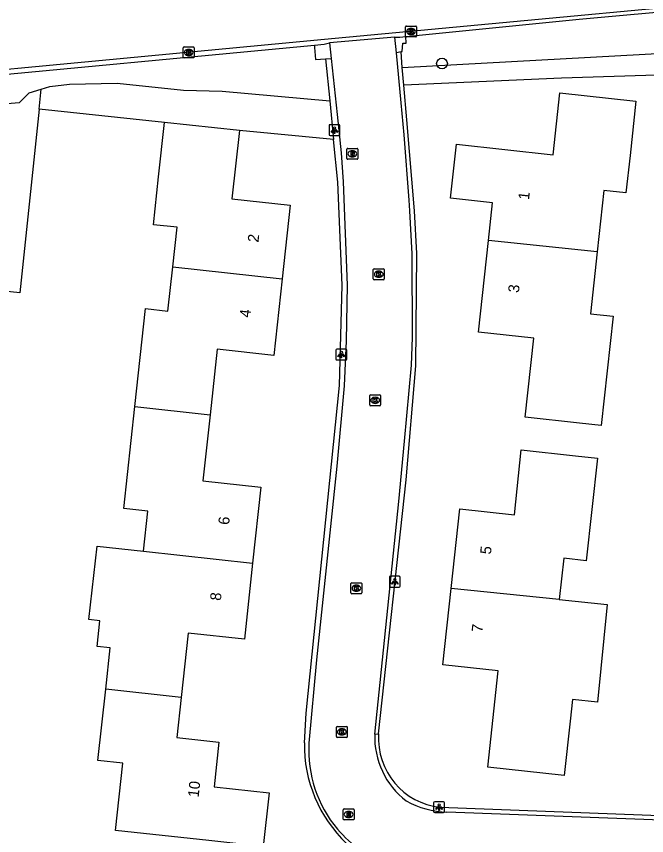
# Model space of a CAD drawing. Extents: x 162157 to 163165, y 378998 to 380775.
# Drawn here: x 162336.8 to 162394.4, y 380558 to 380633 of the extents above; entities that cross this region are included whole.
import ezdxf

# ---------------------------------------------------------------- set-up
doc = ezdxf.new("R2010")
doc.units = 0
for name, color, linetype in [('IMGEO_Berm_groen', 7, 'Continuous'), ('IMGEO_Boom', 7, 'Continuous'), ('IMGEO_Brandkraan', 7, 'Continuous'), ('IMGEO_Groenvoorziening', 7, 'Continuous'), ('IMGEO_Kolk', 7, 'Continuous'), ('IMGEO_Lichtpunt', 7, 'Continuous'), ('IMGEO_Pand', 7, 'Continuous'), ('IMGEO_Pand_nummerreeks', 7, 'Continuous'), ('IMGEO_Rijbaan_lokaal_gesloten', 7, 'Continuous'), ('IMGEO_Rijbaan_lokaal_open', 7, 'Continuous'), ('IMGEO_Rioolput', 7, 'Continuous')]:
    doc.layers.add(name, color=color, linetype=linetype)

msp = doc.modelspace()

# ---------------------------------------------------------------- linework, layer by layer
at = {"layer": 'IMGEO_Berm_groen'}
msp.add_lwpolyline([(162372.074, 380628.336), (162431.524, 380631.596)], dxfattribs=at)
at = {"layer": 'IMGEO_Boom'}
msp.add_circle((162375.705, 380628.684), 0.489, dxfattribs=at)
at = {"layer": 'IMGEO_Brandkraan'}
for p, q in [((162367.004, 380619.999), (162367.004, 380620.851)), ((162367.079, 380620.925), (162367.931, 380620.925)), ((162367.492, 380620.705), (162367.517, 380620.705)), ((162368.005, 380620.851), (162368.005, 380619.999)), ((162367.931, 380619.925), (162367.079, 380619.925)), ((162367.515, 380620.145), (162367.49, 380620.145))]:
    msp.add_line(p, q, dxfattribs=at)
for points in [[(162367.004, 380619.999), (162367.004, 380620.851)], [(162367.079, 380620.925), (162367.931, 380620.925)], [(162367.352, 380620.625), (162367.352, 380620.225), (162367.565, 380620.225)], [(162367.583, 380620.625), (162367.352, 380620.625)], [(162368.005, 380620.851), (162368.005, 380619.999)], [(162367.931, 380619.925), (162367.079, 380619.925)], [(162367.531, 380620.544), (162367.477, 380620.544), (162367.477, 380620.468)], [(162367.477, 380620.468), (162367.53, 380620.468)], [(162367.539, 380620.392), (162367.477, 380620.392), (162367.477, 380620.311)], [(162367.477, 380620.311), (162367.539, 380620.311)]]:
    msp.add_lwpolyline(points, dxfattribs=at)
for centre, radius, start, end in [((162367.081, 380620.849), 0.0765, 91.55205, 178.44795), ((162367.081, 380620.849), 0.0765, 91.55205, 178.44795), ((162367.587, 380620.48), 0.145, 59.4692, 91.53667), ((162367.929, 380620.849), 0.0765, 1.55205, 88.44795), ((162367.929, 380620.849), 0.0765, 1.55205, 88.44795), ((162367.081, 380620.001), 0.0765, 181.55205, 268.44795), ((162367.081, 380620.001), 0.0765, 181.55205, 268.44795), ((162367.532, 380620.506), 0.0379, 267.82845, 90.93552), ((162367.54, 380620.351), 0.0404, 269.87594, 90.50774), ((162367.571, 380620.476), 0.251, 268.66757, 293.53466), ((162367.612, 380620.527), 0.0922, 285.51372, 58.15012), ((162367.617, 380620.335), 0.105, 301.31148, 78.98903), ((162367.929, 380620.001), 0.0765, 271.55205, 358.44795), ((162367.929, 380620.001), 0.0765, 271.55205, 358.44795)]:
    msp.add_arc(centre, radius, start, end, dxfattribs=at)
for centre, major_axis, ratio, start_param, end_param in [((162367.491, 380620.425), (-0.387, 0.002), 0.722429, 4.712389, 7.853982), ((162367.516, 380620.425), (-0.39, 0.002), 0.717154, 1.570796, 4.712389)]:
    msp.add_ellipse(centre, major_axis=major_axis, ratio=ratio, start_param=start_param, end_param=end_param, dxfattribs=at)
at = {"layer": 'IMGEO_Groenvoorziening'}
for points in [[(162431.222, 380630.555), (162403.012, 380627.88), (162386.622, 380627.333), (162372.211, 380626.709)], [(162329.764, 380627.128), (162330.857, 380624.636), (162337.051, 380625.119), (162337.938, 380625.997), (162339.039, 380626.343)], [(162339.039, 380626.343), (162339.815, 380626.586), (162341.617, 380626.806), (162345.997, 380626.891), (162352.053, 380626.245), (162355.582, 380626.151), (162365.438, 380625.273)], [(162338.841, 380624.519), (162339.039, 380626.343)], [(162338.841, 380624.519), (162337.095, 380607.712), (162306.19, 380611.044)], [(162350.324, 380623.294), (162338.841, 380624.519)], [(162365.785, 380621.722), (162357.166, 380622.548)]]:
    msp.add_lwpolyline(points, dxfattribs=at)
at = {"layer": 'IMGEO_Kolk'}
for p, q in [((162372.371, 380631.193), (162372.371, 380632.045)), ((162372.446, 380632.119), (162373.298, 380632.119)), ((162372.859, 380631.899), (162372.884, 380631.899)), ((162373.372, 380632.045), (162373.372, 380631.193)), ((162373.298, 380631.119), (162372.446, 380631.119)), ((162372.882, 380631.339), (162372.857, 380631.339)), ((162352.036, 380629.276), (162352.036, 380630.128)), ((162352.111, 380630.202), (162352.963, 380630.202)), ((162352.524, 380629.982), (162352.549, 380629.982)), ((162353.037, 380630.128), (162353.037, 380629.276)), ((162352.963, 380629.202), (162352.111, 380629.202)), ((162352.547, 380629.422), (162352.522, 380629.422)), ((162369.421, 380608.979), (162369.421, 380609.831)), ((162369.496, 380609.905), (162370.348, 380609.905)), ((162369.909, 380609.685), (162369.934, 380609.685)), ((162370.422, 380609.831), (162370.422, 380608.979)), ((162370.348, 380608.905), (162369.496, 380608.905)), ((162369.932, 380609.125), (162369.907, 380609.125)), ((162369.091, 380597.448), (162369.091, 380598.3)), ((162369.166, 380598.374), (162370.018, 380598.374)), ((162369.579, 380598.154), (162369.604, 380598.154)), ((162370.092, 380598.3), (162370.092, 380597.448)), ((162370.018, 380597.374), (162369.166, 380597.374)), ((162369.602, 380597.594), (162369.577, 380597.594)), ((162367.374, 380580.251), (162367.374, 380581.103)), ((162367.449, 380581.177), (162368.301, 380581.177)), ((162367.862, 380580.957), (162367.887, 380580.957)), ((162368.375, 380581.103), (162368.375, 380580.251)), ((162368.301, 380580.177), (162367.449, 380580.177)), ((162367.885, 380580.397), (162367.86, 380580.397)), ((162366.043, 380567.106), (162366.043, 380567.958)), ((162366.118, 380568.032), (162366.97, 380568.032)), ((162366.531, 380567.812), (162366.556, 380567.812)), ((162367.044, 380567.958), (162367.044, 380567.106)), ((162366.97, 380567.032), (162366.118, 380567.032)), ((162366.554, 380567.252), (162366.529, 380567.252))]:
    msp.add_line(p, q, dxfattribs=at)
for points in [[(162372.371, 380631.193), (162372.371, 380632.045)], [(162372.446, 380632.119), (162373.298, 380632.119)], [(162373.372, 380632.045), (162373.372, 380631.193)], [(162373.298, 380631.119), (162372.446, 380631.119)], [(162372.692, 380631.819), (162372.815, 380631.819), (162372.815, 380631.668), (162372.945, 380631.819), (162373.109, 380631.819), (162372.963, 380631.668), (162373.116, 380631.419), (162372.964, 380631.419), (162372.879, 380631.583), (162372.815, 380631.516), (162372.815, 380631.419), (162372.692, 380631.419), (162372.692, 380631.819)], [(162352.036, 380629.276), (162352.036, 380630.128)], [(162352.111, 380630.202), (162352.963, 380630.202)], [(162352.357, 380629.902), (162352.48, 380629.902), (162352.48, 380629.751), (162352.61, 380629.902), (162352.774, 380629.902), (162352.628, 380629.751), (162352.781, 380629.502), (162352.629, 380629.502), (162352.544, 380629.666), (162352.48, 380629.599), (162352.48, 380629.502), (162352.357, 380629.502), (162352.357, 380629.902)], [(162353.037, 380630.128), (162353.037, 380629.276)], [(162352.963, 380629.202), (162352.111, 380629.202)], [(162369.421, 380608.979), (162369.421, 380609.831)], [(162369.496, 380609.905), (162370.348, 380609.905)], [(162369.742, 380609.605), (162369.865, 380609.605), (162369.865, 380609.454), (162369.995, 380609.605), (162370.159, 380609.605), (162370.013, 380609.454), (162370.166, 380609.205), (162370.014, 380609.205), (162369.929, 380609.369), (162369.865, 380609.302), (162369.865, 380609.205), (162369.742, 380609.205), (162369.742, 380609.605)], [(162370.422, 380609.831), (162370.422, 380608.979)], [(162370.348, 380608.905), (162369.496, 380608.905)], [(162369.091, 380597.448), (162369.091, 380598.3)], [(162369.166, 380598.374), (162370.018, 380598.374)], [(162370.092, 380598.3), (162370.092, 380597.448)], [(162370.018, 380597.374), (162369.166, 380597.374)], [(162369.412, 380598.074), (162369.535, 380598.074), (162369.535, 380597.923), (162369.665, 380598.074), (162369.829, 380598.074), (162369.683, 380597.923), (162369.836, 380597.674), (162369.684, 380597.674), (162369.599, 380597.838), (162369.535, 380597.771), (162369.535, 380597.674), (162369.412, 380597.674), (162369.412, 380598.074)], [(162367.374, 380580.251), (162367.374, 380581.103)], [(162367.449, 380581.177), (162368.301, 380581.177)], [(162368.375, 380581.103), (162368.375, 380580.251)], [(162368.301, 380580.177), (162367.449, 380580.177)], [(162367.695, 380580.877), (162367.818, 380580.877), (162367.818, 380580.726), (162367.948, 380580.877), (162368.112, 380580.877), (162367.966, 380580.726), (162368.119, 380580.477), (162367.967, 380580.477), (162367.882, 380580.641), (162367.818, 380580.574), (162367.818, 380580.477), (162367.695, 380580.477), (162367.695, 380580.877)], [(162366.043, 380567.106), (162366.043, 380567.958)], [(162366.118, 380568.032), (162366.97, 380568.032)], [(162366.364, 380567.732), (162366.487, 380567.732), (162366.487, 380567.581), (162366.617, 380567.732), (162366.781, 380567.732), (162366.635, 380567.581), (162366.788, 380567.332), (162366.636, 380567.332), (162366.551, 380567.496), (162366.487, 380567.429), (162366.487, 380567.332), (162366.364, 380567.332), (162366.364, 380567.732)], [(162367.044, 380567.958), (162367.044, 380567.106)], [(162366.97, 380567.032), (162366.118, 380567.032)]]:
    msp.add_lwpolyline(points, dxfattribs=at)
for centre, start, end in [((162372.448, 380632.043), 91.55205, 178.44795), ((162372.448, 380632.043), 91.55205, 178.44795), ((162373.296, 380632.043), 1.55205, 88.44795), ((162373.296, 380632.043), 1.55205, 88.44795), ((162372.448, 380631.195), 181.55205, 268.44795), ((162372.448, 380631.195), 181.55205, 268.44795), ((162373.296, 380631.195), 271.55205, 358.44795), ((162373.296, 380631.195), 271.55205, 358.44795), ((162352.113, 380630.126), 91.55205, 178.44795), ((162352.113, 380630.126), 91.55205, 178.44795), ((162352.961, 380630.126), 1.55205, 88.44795), ((162352.961, 380630.126), 1.55205, 88.44795), ((162352.113, 380629.278), 181.55205, 268.44795), ((162352.113, 380629.278), 181.55205, 268.44795), ((162352.961, 380629.278), 271.55205, 358.44795), ((162352.961, 380629.278), 271.55205, 358.44795), ((162369.498, 380609.829), 91.55205, 178.44795), ((162369.498, 380609.829), 91.55205, 178.44795), ((162370.346, 380609.829), 1.55205, 88.44795), ((162370.346, 380609.829), 1.55205, 88.44795), ((162369.498, 380608.981), 181.55205, 268.44795), ((162369.498, 380608.981), 181.55205, 268.44795), ((162370.346, 380608.981), 271.55205, 358.44795), ((162370.346, 380608.981), 271.55205, 358.44795), ((162369.168, 380598.298), 91.55205, 178.44795), ((162369.168, 380598.298), 91.55205, 178.44795), ((162370.016, 380598.298), 1.55205, 88.44795), ((162370.016, 380598.298), 1.55205, 88.44795), ((162369.168, 380597.45), 181.55205, 268.44795), ((162369.168, 380597.45), 181.55205, 268.44795), ((162370.016, 380597.45), 271.55205, 358.44795), ((162370.016, 380597.45), 271.55205, 358.44795), ((162367.451, 380581.101), 91.55205, 178.44795), ((162367.451, 380581.101), 91.55205, 178.44795), ((162368.299, 380581.101), 1.55205, 88.44795), ((162368.299, 380581.101), 1.55205, 88.44795), ((162367.451, 380580.253), 181.55205, 268.44795), ((162367.451, 380580.253), 181.55205, 268.44795), ((162368.299, 380580.253), 271.55205, 358.44795), ((162368.299, 380580.253), 271.55205, 358.44795), ((162366.12, 380567.956), 91.55205, 178.44795), ((162366.12, 380567.956), 91.55205, 178.44795), ((162366.968, 380567.956), 1.55205, 88.44795), ((162366.968, 380567.956), 1.55205, 88.44795), ((162366.12, 380567.108), 181.55205, 268.44795), ((162366.12, 380567.108), 181.55205, 268.44795), ((162366.968, 380567.108), 271.55205, 358.44795), ((162366.968, 380567.108), 271.55205, 358.44795)]:
    msp.add_arc(centre, 0.0765, start, end, dxfattribs=at)
for centre, major_axis, ratio, start_param, end_param in [((162372.858, 380631.619), (-0.387, 0.002), 0.722429, 4.712389, 7.853982), ((162372.883, 380631.619), (-0.39, 0.002), 0.717154, 1.570796, 4.712389), ((162352.523, 380629.702), (-0.387, 0.002), 0.722429, 4.712389, 7.853982), ((162352.548, 380629.702), (-0.39, 0.002), 0.717154, 1.570796, 4.712389), ((162369.908, 380609.405), (-0.387, 0.002), 0.722429, 4.712389, 7.853982), ((162369.933, 380609.405), (-0.39, 0.002), 0.717154, 1.570796, 4.712389), ((162369.578, 380597.874), (-0.387, 0.002), 0.722429, 4.712389, 7.853982), ((162369.603, 380597.874), (-0.39, 0.002), 0.717154, 1.570796, 4.712389), ((162367.861, 380580.677), (-0.387, 0.002), 0.722429, 4.712389, 7.853982), ((162367.886, 380580.677), (-0.39, 0.002), 0.717154, 1.570796, 4.712389), ((162366.53, 380567.532), (-0.387, 0.002), 0.722429, 4.712389, 7.853982), ((162366.555, 380567.532), (-0.39, 0.002), 0.717154, 1.570796, 4.712389)]:
    msp.add_ellipse(centre, major_axis=major_axis, ratio=ratio, start_param=start_param, end_param=end_param, dxfattribs=at)
at = {"layer": 'IMGEO_Lichtpunt'}
for p, q in [((162365.37, 380622.996), (162365.37, 380622.189)), ((162365.37, 380622.996), (162365.37, 380622.189)), ((162366.272, 380623.091), (162365.464, 380623.091)), ((162366.272, 380623.091), (162365.464, 380623.091)), ((162366.366, 380622.189), (162366.366, 380622.996)), ((162366.366, 380622.189), (162366.366, 380622.996)), ((162365.464, 380622.095), (162366.272, 380622.095)), ((162365.464, 380622.095), (162366.272, 380622.095)), ((162365.997, 380602.465), (162365.997, 380601.658)), ((162365.997, 380602.465), (162365.997, 380601.658)), ((162366.899, 380602.56), (162366.091, 380602.56)), ((162366.899, 380602.56), (162366.091, 380602.56)), ((162366.993, 380601.658), (162366.993, 380602.465)), ((162366.993, 380601.658), (162366.993, 380602.465)), ((162366.091, 380601.564), (162366.899, 380601.564)), ((162366.091, 380601.564), (162366.899, 380601.564)), ((162370.889, 380581.676), (162370.889, 380580.869)), ((162370.889, 380581.676), (162370.889, 380580.869)), ((162371.791, 380581.771), (162370.983, 380581.771)), ((162371.791, 380581.771), (162370.983, 380581.771)), ((162371.885, 380580.869), (162371.885, 380581.676)), ((162371.885, 380580.869), (162371.885, 380581.676)), ((162370.983, 380580.775), (162371.791, 380580.775)), ((162370.983, 380580.775), (162371.791, 380580.775)), ((162374.942, 380561.051), (162374.942, 380560.244)), ((162374.942, 380561.051), (162374.942, 380560.244)), ((162375.844, 380561.146), (162375.036, 380561.146)), ((162375.844, 380561.146), (162375.036, 380561.146)), ((162375.938, 380560.244), (162375.938, 380561.051)), ((162375.938, 380560.244), (162375.938, 380561.051)), ((162375.036, 380560.15), (162375.844, 380560.15)), ((162375.036, 380560.15), (162375.844, 380560.15))]:
    msp.add_line(p, q, dxfattribs=at)
for points in [[(162365.744, 380622.66), (162365.783, 380622.632), (162365.595, 380622.37), (162365.557, 380622.397), (162365.744, 380622.66)], [(162365.846, 380622.612), (162365.893, 380622.612), (162365.893, 380622.29), (162365.846, 380622.29), (162365.846, 380622.612)], [(162365.956, 380622.632), (162365.994, 380622.659), (162366.181, 380622.397), (162366.142, 380622.369), (162365.956, 380622.632)], [(162366.371, 380602.129), (162366.41, 380602.101), (162366.222, 380601.839), (162366.184, 380601.866), (162366.371, 380602.129)], [(162366.473, 380602.081), (162366.52, 380602.081), (162366.52, 380601.759), (162366.473, 380601.759), (162366.473, 380602.081)], [(162366.583, 380602.101), (162366.621, 380602.128), (162366.808, 380601.866), (162366.769, 380601.838), (162366.583, 380602.101)], [(162371.263, 380581.34), (162371.302, 380581.312), (162371.114, 380581.05), (162371.076, 380581.077), (162371.263, 380581.34)], [(162371.365, 380581.292), (162371.412, 380581.292), (162371.412, 380580.97), (162371.365, 380580.97), (162371.365, 380581.292)], [(162371.475, 380581.312), (162371.513, 380581.339), (162371.7, 380581.077), (162371.661, 380581.049), (162371.475, 380581.312)], [(162375.316, 380560.715), (162375.355, 380560.687), (162375.167, 380560.425), (162375.129, 380560.452), (162375.316, 380560.715)], [(162375.418, 380560.667), (162375.465, 380560.667), (162375.465, 380560.345), (162375.418, 380560.345), (162375.418, 380560.667)], [(162375.528, 380560.687), (162375.566, 380560.714), (162375.753, 380560.452), (162375.714, 380560.424), (162375.528, 380560.687)]]:
    msp.add_lwpolyline(points, dxfattribs=at)
for centre in [(162365.869, 380622.794), (162366.496, 380602.263), (162371.388, 380581.474), (162375.441, 380560.849)]:
    msp.add_circle(centre, 0.0994, dxfattribs=at)
for centre, start, end in [((162365.464, 380622.996), 90, 180), ((162365.464, 380622.996), 90, 180), ((162366.272, 380622.996), 0, 90), ((162366.272, 380622.996), 0, 90), ((162365.464, 380622.189), 180, 270), ((162365.464, 380622.189), 180, 270), ((162366.272, 380622.189), 270, 0), ((162366.272, 380622.189), 270, 360), ((162366.091, 380602.465), 90, 180), ((162366.091, 380602.465), 90, 180), ((162366.899, 380602.465), 0, 90), ((162366.899, 380602.465), 0, 90), ((162366.091, 380601.658), 180, 270), ((162366.091, 380601.658), 180, 270), ((162366.899, 380601.658), 270, 0), ((162366.899, 380601.658), 270, 360), ((162370.983, 380581.676), 90, 180), ((162370.983, 380581.676), 90, 180), ((162371.791, 380581.676), 0, 90), ((162371.791, 380581.676), 0, 90), ((162370.983, 380580.869), 180, 270), ((162370.983, 380580.869), 180, 270), ((162371.791, 380580.869), 270, 0), ((162371.791, 380580.869), 270, 360), ((162375.036, 380561.051), 90, 180), ((162375.036, 380561.051), 90, 180), ((162375.844, 380561.051), 0, 90), ((162375.844, 380561.051), 0, 90), ((162375.036, 380560.244), 180, 270), ((162375.036, 380560.244), 180, 270), ((162375.844, 380560.244), 270, 0), ((162375.844, 380560.244), 270, 360)]:
    msp.add_arc(centre, 0.0946, start, end, dxfattribs=at)
at = {"layer": 'IMGEO_Pand'}
for points in [[(162379.965, 380612.509), (162380.338, 380615.934), (162376.488, 380616.353), (162377.027, 380621.3), (162385.88, 380620.335), (162386.497, 380625.997), (162393.45, 380625.238), (162392.908, 380620.268), (162392.537, 380616.863), (162390.512, 380617.084), (162389.897, 380611.446)], [(162351.078, 380610.083), (162351.473, 380613.702), (162349.304, 380613.939), (162349.782, 380618.324), (162350.324, 380623.294)], [(162357.166, 380622.548), (162350.324, 380623.294)], [(162357.166, 380622.548), (162356.485, 380616.306), (162361.819, 380615.724), (162361.086, 380608.999)], [(162389.897, 380611.446), (162389.281, 380605.792), (162391.351, 380605.566), (162390.261, 380595.572), (162388.274, 380595.788), (162383.303, 380596.329), (162384.092, 380603.566), (162379.05, 380604.115), (162379.965, 380612.509)], [(162389.897, 380611.446), (162379.965, 380612.509)], [(162347.618, 380597.305), (162348.594, 380606.26), (162350.637, 380606.037), (162351.078, 380610.083)], [(162351.078, 380610.083), (162361.086, 380608.999)], [(162361.086, 380608.999), (162360.32, 380601.973), (162355.135, 380602.538), (162354.481, 380596.539)], [(162348.397, 380584.072), (162348.797, 380587.742), (162346.601, 380587.981), (162347.618, 380597.305)], [(162347.618, 380597.305), (162354.481, 380596.539)], [(162354.481, 380596.539), (162353.823, 380590.495), (162359.137, 380589.916), (162358.379, 380582.968)], [(162376.539, 380580.642), (162377.334, 380587.935), (162382.336, 380587.39), (162382.961, 380593.345), (162387.932, 380592.803), (162389.926, 380592.585), (162388.902, 380583.198), (162386.841, 380583.422), (162386.429, 380579.64)], [(162344.939, 380571.431), (162345.353, 380575.228), (162344.144, 380575.361), (162344.404, 380577.707), (162343.409, 380577.817), (162344.152, 380584.541), (162348.397, 380584.072)], [(162348.397, 380584.072), (162358.379, 380582.968)], [(162358.379, 380582.968), (162357.622, 380576.022), (162352.493, 380576.581), (162351.85, 380570.689)], [(162386.429, 380579.64), (162390.83, 380579.194), (162389.924, 380570.253), (162387.651, 380570.501), (162387.436, 380568.526), (162386.894, 380563.555), (162379.885, 380564.319), (162380.845, 380573.122), (162375.779, 380573.674), (162376.539, 380580.642)], [(162386.429, 380579.64), (162376.539, 380580.642)], [(162351.85, 380570.689), (162351.449, 380567.007), (162355.301, 380566.587), (162354.855, 380562.497), (162359.893, 380561.948), (162359.359, 380557.047), (162354.389, 380557.589), (162345.837, 380558.521), (162346.508, 380564.677), (162344.23, 380564.925), (162344.939, 380571.431)], [(162351.85, 380570.689), (162344.939, 380571.431)]]:
    msp.add_lwpolyline(points, dxfattribs=at)
at = {"layer": 'IMGEO_Rijbaan_lokaal_gesloten'}
for points in [[(162437.427, 380637.652), (162415.859, 380635.682), (162364.95, 380630.872), (162308.18, 380625.53)], [(162372.405, 380631.16), (162388.242, 380632.742), (162429.631, 380636.541)], [(162371.399, 380631.11), (162365.42, 380630.567)], [(162371.399, 380631.11), (162371.841, 380631.104), (162372.405, 380631.16)], [(162329.764, 380627.128), (162364.046, 380630.361)], [(162364.046, 380630.361), (162364.931, 380630.444), (162365.42, 380630.567)], [(162369.549, 380567.339), (162371.761, 380588.629), (162372.27, 380594.133), (162372.905, 380601.094), (162373.006, 380603.632), (162372.983, 380611.267), (162372.753, 380615.215), (162372.695, 380616.181), (162372.248, 380622.159), (162371.982, 380625.092), (162371.539, 380629.667)], [(162371.955, 380629.755), (162371.539, 380629.667)], [(162372.074, 380628.336), (162371.955, 380629.755)], [(162372.211, 380626.709), (162372.074, 380628.336)], [(162369.91, 380567.344), (162372.423, 380590.586), (162373.311, 380601.015), (162373.392, 380611.306), (162373.18, 380615.194), (162372.479, 380623.525), (162372.211, 380626.709)], [(162369.549, 380567.339), (162369.91, 380567.344)], [(162424.532, 380558.755), (162375.547, 380560.624)], [(162424.438, 380558.399), (162376.162, 380560.2)]]:
    msp.add_lwpolyline(points, dxfattribs=at)
for centre, radius, start, end in [((162376.922, 380567.08), 7.378, 177.98659, 232.60755), ((162376.25, 380566.938), 6.353, 176.33939, 263.6431), ((162376.394, 380568.355), 8.158, 241.02236, 268.36838)]:
    msp.add_arc(centre, radius, start, end, dxfattribs=at)
at = {"layer": 'IMGEO_Rijbaan_lokaal_open'}
for points in [[(162371.539, 380629.667), (162371.399, 380631.11)], [(162371.955, 380629.755), (162372.061, 380629.778), (162372.116, 380630.54), (162372.438, 380630.539), (162372.405, 380631.16)], [(162364.046, 380630.361), (162364.055, 380630.141), (162364.147, 380629.042), (162365.061, 380629.118)], [(162365.42, 380630.567), (162365.567, 380629.16)], [(162365.567, 380629.16), (162366.104, 380624.029), (162366.476, 380620.524), (162366.663, 380617.867), (162367.029, 380608.399), (162366.926, 380603.321), (162366.767, 380599.192), (162366.087, 380591.857), (162364.227, 380574.124), (162363.534, 380566.502)], [(162365.061, 380629.118), (162365.567, 380629.16)], [(162365.061, 380629.118), (162365.438, 380625.273)], [(162365.438, 380625.273), (162365.785, 380621.722)], [(162363.115, 380566.545), (162363.272, 380569.252), (162366.327, 380599.233), (162366.577, 380608.408), (162366.166, 380617.836), (162365.785, 380621.722)]]:
    msp.add_lwpolyline(points, dxfattribs=at)
for centre, radius, start, end in [((162375.516, 380566.321), 12.403, 178.96548, 226.44021), ((162374.744, 380565.851), 11.229, 176.67507, 219.92776), ((162375.725, 380566.974), 12.704, 220.97332, 234.06412)]:
    msp.add_arc(centre, radius, start, end, dxfattribs=at)
at = {"layer": 'IMGEO_Rioolput'}
for p, q in [((162366.667, 380559.557), (162366.667, 380560.409)), ((162366.742, 380560.483), (162367.594, 380560.483)), ((162367.155, 380560.263), (162367.18, 380560.263)), ((162367.668, 380560.409), (162367.668, 380559.557)), ((162367.594, 380559.483), (162366.742, 380559.483)), ((162367.178, 380559.703), (162367.153, 380559.703))]:
    msp.add_line(p, q, dxfattribs=at)
for points in [[(162366.667, 380559.557), (162366.667, 380560.409)], [(162366.742, 380560.483), (162367.594, 380560.483)], [(162367.256, 380560.181), (162367.004, 380560.183), (162367.004, 380559.783)], [(162367.004, 380559.783), (162367.128, 380559.783), (162367.128, 380559.945), (162367.139, 380559.945)], [(162367.182, 380560.102), (162367.128, 380560.102), (162367.128, 380560.021)], [(162367.128, 380560.021), (162367.18, 380560.021)], [(162367.186, 380559.916), (162367.257, 380559.783), (162367.397, 380559.783), (162367.332, 380559.909)], [(162367.668, 380560.409), (162367.668, 380559.557)], [(162367.594, 380559.483), (162366.742, 380559.483)]]:
    msp.add_lwpolyline(points, dxfattribs=at)
for centre, radius, start, end in [((162366.744, 380560.407), 0.0765, 91.55205, 178.44795), ((162366.744, 380560.407), 0.0765, 91.55205, 178.44795), ((162367.138, 380559.892), 0.0533, 26.02933, 88.69889), ((162367.164, 380560.21), 0.19, 274.7715, 282.96867), ((162367.188, 380560.006), 0.0964, 77.00612, 93.18647), ((162367.202, 380560.063), 0.0378, 276.66336, 79.67722), ((162367.255, 380560.071), 0.109, 350.36119, 89.41601), ((162367.253, 380560.071), 0.112, 277.58423, 350.98172), ((162367.237, 380559.856), 0.108, 29.51342, 73.79051), ((162367.592, 380560.407), 0.0765, 1.55205, 88.44795), ((162367.592, 380560.407), 0.0765, 1.55205, 88.44795), ((162366.744, 380559.559), 0.0765, 181.55205, 268.44795), ((162366.744, 380559.559), 0.0765, 181.55205, 268.44795), ((162367.592, 380559.559), 0.0765, 271.55205, 358.44795), ((162367.592, 380559.559), 0.0765, 271.55205, 358.44795)]:
    msp.add_arc(centre, radius, start, end, dxfattribs=at)
for centre, major_axis, ratio, start_param, end_param in [((162367.154, 380559.983), (-0.387, 0.002), 0.722429, 4.712389, 7.853982), ((162367.179, 380559.983), (-0.39, 0.002), 0.717154, 1.570796, 4.712389)]:
    msp.add_ellipse(centre, major_axis=major_axis, ratio=ratio, start_param=start_param, end_param=end_param, dxfattribs=at)

# ---------------------------------------------------------------- texts
at = {"layer": 'IMGEO_Pand_nummerreeks'}
for s, rotation, p in [('1', 83.78061, (162383.663, 380616.173)), ('2', 83.77874, (162358.909, 380612.284)), ('3', 83.78061, (162382.738, 380607.677)), ('4', 83.77874, (162358.16, 380605.41)), ('6', 83.77706, (162356.223, 380586.442)), ('5', 83.77713, (162380.176, 380583.74)), ('8', 83.77789, (162355.466, 380579.499)), ('7', 83.77789, (162379.399, 380576.61)), ('10', 83.77789, (162353.439, 380561.504))]:
    msp.add_text(s, height=1, rotation=rotation, dxfattribs=at).set_placement(p)

doc.saveas('drawing.dxf')
